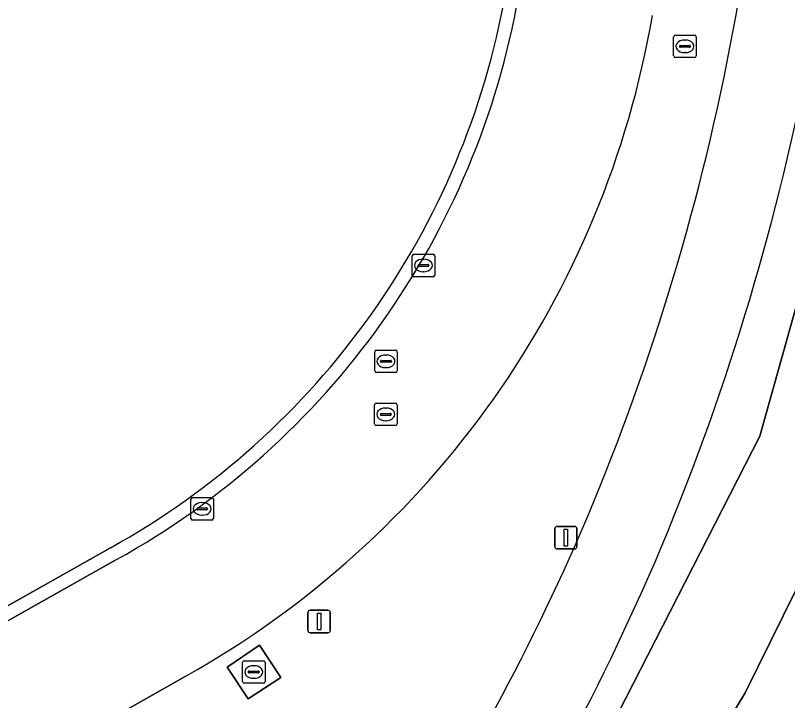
# Model space of a CAD drawing. Extents: x 154324 to 155744, y 382937 to 384188.
# Drawn here: x 155048.21 to 155082.52, y 383239.74 to 383270.19 of the extents above; entities that cross this region are included whole.
import ezdxf

# ---------------------------------------------------------------- set-up
doc = ezdxf.new("R2010")
doc.units = 0
for name, color, linetype in [('IMGEO_Berm_groen', 7, 'Continuous'), ('IMGEO_Brandkraan', 7, 'Continuous'), ('IMGEO_Fietspad_gesloten', 7, 'Continuous'), ('IMGEO_Groenvoorziening', 7, 'Continuous'), ('IMGEO_Kolk', 7, 'Continuous'), ('IMGEO_Lichtmast', 7, 'Continuous'), ('IMGEO_Rijbaan_lokaal_gesloten', 7, 'Continuous'), ('IMGEO_Rijbaan_lokaal_open', 7, 'Continuous'), ('IMGEO_Rioolput', 7, 'Continuous'), ('IMGEO_Voetpad_gesloten', 7, 'Continuous')]:
    doc.layers.add(name, color=color, linetype=linetype)

msp = doc.modelspace()

# ---------------------------------------------------------------- linework, layer by layer
at = {"layer": 'IMGEO_Berm_groen'}
for points in [[(155099.297, 383313.875), (155099.567, 383313.904), (155097.848, 383325.634), (155095.535, 383325.326), (155095.807, 383312.144), (155096.776, 383295.415), (155092.963, 383270.8), (155089.107, 383257.395), (155085.714, 383250.375), (155080.634, 383240.078), (155071.266, 383224.593), (155061.11, 383215.947), (155071.677, 383232.691), (155081.284, 383251.493), (155083.628, 383259.846), (155086.643, 383270.638), (155087.872, 383284.02), (155087.88, 383295.431), (155087.898, 383324.309), (155085.135, 383323.941), (155085.346, 383312.247), (155085.424, 383290.508)], [(155055.755, 383240.815), (155027.965, 383225.065), (154995.341, 383206.576), (154995.355, 383206.151)]]:
    msp.add_lwpolyline(points, dxfattribs=at)
for points in [[(155095.535, 383325.326), (155087.898, 383324.309), (155087.88, 383295.431), (155087.872, 383284.02), (155086.643, 383270.638), (155083.628, 383259.846), (155081.284, 383251.493), (155071.677, 383232.691), (155061.11, 383215.947), (155071.266, 383224.593), (155080.634, 383240.078), (155085.714, 383250.375), (155089.107, 383257.395), (155092.963, 383270.8), (155096.776, 383295.415), (155095.807, 383312.144)], [(155060.005, 383240.765), (155058.545, 383239.823), (155057.612, 383241.229), (155059.052, 383242.208)]]:
    msp.add_lwpolyline(points, close=True, dxfattribs=at)
for centre, radius, start, end in [((154975.719, 383289.021), 106.192, 336.47439, 0.84358), ((154975.341, 383289.049), 110.093, 336.56849, 0.75952), ((155035.364, 383277.245), 41.748, 299.2376, 350.2659), ((154969.886, 383292.782), 113.048, 315.77464, 335.90665), ((154972.785, 383290.834), 113.15, 314.62038, 336.25349)]:
    msp.add_arc(centre, radius, start, end, dxfattribs=at)
at = {"layer": 'IMGEO_Brandkraan'}
for p, q in [((155077.456, 383268.388), (155077.456, 383269.24)), ((155077.531, 383269.314), (155078.383, 383269.314)), ((155078.457, 383269.24), (155078.457, 383268.388)), ((155077.715, 383268.808), (155077.715, 383268.82)), ((155077.758, 383268.857), (155078.156, 383268.857)), ((155077.944, 383269.094), (155077.969, 383269.094)), ((155078.199, 383268.82), (155078.199, 383268.808)), ((155078.153, 383268.771), (155077.755, 383268.771)), ((155077.967, 383268.534), (155077.942, 383268.534)), ((155078.383, 383268.314), (155077.531, 383268.314))]:
    msp.add_line(p, q, dxfattribs=at)
for points in [[(155077.456, 383268.388), (155077.456, 383269.24)], [(155077.531, 383269.314), (155078.383, 383269.314)], [(155078.457, 383269.24), (155078.457, 383268.388)], [(155078.383, 383268.314), (155077.531, 383268.314)]]:
    msp.add_lwpolyline(points, dxfattribs=at)
for centre, radius, start, end in [((155077.533, 383269.238), 0.0765, 91.552, 178.448), ((155077.533, 383269.238), 0.0765, 91.552, 178.448), ((155078.381, 383269.238), 0.0765, 1.552, 88.448), ((155078.381, 383269.238), 0.0765, 1.552, 88.448), ((155077.755, 383268.817), 0.0403, 85.8775, 175.7526), ((155077.752, 383268.807), 0.0366, 178.938, 274.7102), ((155078.156, 383268.814), 0.043, 264.8664, 352.4533), ((155078.16, 383268.819), 0.0386, 1.7309, 96.639), ((155077.533, 383268.39), 0.0765, 181.552, 268.448), ((155077.533, 383268.39), 0.0765, 181.552, 268.448), ((155078.381, 383268.39), 0.0765, 271.552, 358.448), ((155078.381, 383268.39), 0.0765, 271.552, 358.448)]:
    msp.add_arc(centre, radius, start, end, dxfattribs=at)
for centre, major_axis, ratio, start_param, end_param in [((155077.943, 383268.814), (-0.387, 0.002), 0.722429, 4.712389, 7.853982), ((155077.968, 383268.814), (-0.39, 0.002), 0.717154, 1.570796, 4.712389)]:
    msp.add_ellipse(centre, major_axis=major_axis, ratio=ratio, start_param=start_param, end_param=end_param, dxfattribs=at)
at = {"layer": 'IMGEO_Fietspad_gesloten'}
for centre, radius, start, end in [((154975.719, 383289.021), 106.192, 336.47439, 0.84358), ((154975.341, 383289.049), 110.093, 336.56849, 0.75952), ((154969.886, 383292.782), 113.048, 315.77464, 335.90665), ((154972.785, 383290.834), 113.15, 314.62038, 336.25349)]:
    msp.add_arc(centre, radius, start, end, dxfattribs=at)
at = {"layer": 'IMGEO_Groenvoorziening'}
msp.add_lwpolyline([(155070.643, 383287.421), (155063.294, 383286.173), (155063.332, 383285.627), (155023.637, 383278.886), (155012.696, 383277.028), (155019.588, 383236.524), (155020.911, 383228.747), (155052.433, 383246.528)], dxfattribs=at)
msp.add_arc((155035.329, 383277.282), 35.19, 299.0814, 349.9583, dxfattribs=at)
at = {"layer": 'IMGEO_Kolk'}
for p, q in [((155065.913, 383259.575), (155066.765, 383259.575)), ((155065.838, 383258.649), (155065.838, 383259.501)), ((155066.326, 383259.355), (155066.351, 383259.355)), ((155066.839, 383259.501), (155066.839, 383258.649)), ((155066.097, 383259.069), (155066.097, 383259.081)), ((155066.535, 383259.032), (155066.137, 383259.032)), ((155066.14, 383259.118), (155066.538, 383259.118)), ((155066.581, 383259.081), (155066.581, 383259.069)), ((155066.765, 383258.575), (155065.913, 383258.575)), ((155066.349, 383258.795), (155066.324, 383258.795)), ((155056.003, 383247.832), (155056.003, 383248.684)), ((155056.078, 383248.758), (155056.93, 383248.758)), ((155056.491, 383248.538), (155056.516, 383248.538)), ((155057.004, 383248.684), (155057.004, 383247.832)), ((155056.262, 383248.252), (155056.262, 383248.264)), ((155056.7, 383248.215), (155056.302, 383248.215)), ((155056.305, 383248.301), (155056.703, 383248.301)), ((155056.746, 383248.264), (155056.746, 383248.252)), ((155056.514, 383247.978), (155056.489, 383247.978)), ((155056.93, 383247.758), (155056.078, 383247.758))]:
    msp.add_line(p, q, dxfattribs=at)
for points in [[(155065.913, 383259.575), (155066.765, 383259.575)], [(155065.838, 383258.649), (155065.838, 383259.501)], [(155066.839, 383259.501), (155066.839, 383258.649)], [(155066.765, 383258.575), (155065.913, 383258.575)], [(155056.003, 383247.832), (155056.003, 383248.684)], [(155056.078, 383248.758), (155056.93, 383248.758)], [(155057.004, 383248.684), (155057.004, 383247.832)], [(155056.93, 383247.758), (155056.078, 383247.758)]]:
    msp.add_lwpolyline(points, dxfattribs=at)
for centre, radius, start, end in [((155065.915, 383259.499), 0.0765, 91.552, 178.448), ((155065.915, 383259.499), 0.0765, 91.552, 178.448), ((155066.763, 383259.499), 0.0765, 1.552, 88.448), ((155066.763, 383259.499), 0.0765, 1.552, 88.448), ((155066.137, 383259.078), 0.0403, 85.8775, 175.7526), ((155066.134, 383259.068), 0.0366, 178.938, 274.7102), ((155066.538, 383259.075), 0.043, 264.8664, 352.4533), ((155066.542, 383259.08), 0.0386, 1.7309, 96.639), ((155065.915, 383258.651), 0.0765, 181.552, 268.448), ((155065.915, 383258.651), 0.0765, 181.552, 268.448), ((155066.763, 383258.651), 0.0765, 271.552, 358.448), ((155066.763, 383258.651), 0.0765, 271.552, 358.448), ((155056.08, 383248.682), 0.0765, 91.552, 178.448), ((155056.08, 383248.682), 0.0765, 91.552, 178.448), ((155056.928, 383248.682), 0.0765, 1.552, 88.448), ((155056.928, 383248.682), 0.0765, 1.552, 88.448), ((155056.302, 383248.261), 0.0403, 85.8775, 175.7526), ((155056.299, 383248.251), 0.0366, 178.938, 274.7102), ((155056.703, 383248.258), 0.043, 264.8664, 352.4533), ((155056.707, 383248.263), 0.0386, 1.7309, 96.639), ((155056.08, 383247.834), 0.0765, 181.552, 268.448), ((155056.08, 383247.834), 0.0765, 181.552, 268.448), ((155056.928, 383247.834), 0.0765, 271.552, 358.448), ((155056.928, 383247.834), 0.0765, 271.552, 358.448)]:
    msp.add_arc(centre, radius, start, end, dxfattribs=at)
for centre, major_axis, ratio, start_param, end_param in [((155066.325, 383259.075), (-0.387, 0.002), 0.722429, 4.712389, 7.853982), ((155066.35, 383259.075), (-0.39, 0.002), 0.717154, 1.570796, 4.712389), ((155056.49, 383248.258), (-0.387, 0.002), 0.722429, 4.712389, 7.853982), ((155056.515, 383248.258), (-0.39, 0.002), 0.717154, 1.570796, 4.712389)]:
    msp.add_ellipse(centre, major_axis=major_axis, ratio=ratio, start_param=start_param, end_param=end_param, dxfattribs=at)
at = {"layer": 'IMGEO_Lichtmast'}
for p, q in [((155072.17, 383246.579), (155072.17, 383247.379)), ((155072.17, 383247.379), (155072.17, 383246.579)), ((155072.27, 383247.479), (155073.06, 383247.479)), ((155073.06, 383247.479), (155072.27, 383247.479)), ((155073.16, 383247.379), (155073.16, 383246.579)), ((155073.16, 383246.579), (155073.16, 383247.379)), ((155073.06, 383246.479), (155072.27, 383246.479)), ((155072.27, 383246.479), (155073.06, 383246.479)), ((155061.306, 383243.752), (155062.096, 383243.752)), ((155062.096, 383243.752), (155061.306, 383243.752)), ((155061.206, 383242.852), (155061.206, 383243.652)), ((155061.206, 383243.652), (155061.206, 383242.852)), ((155062.196, 383243.652), (155062.196, 383242.852)), ((155062.196, 383242.852), (155062.196, 383243.652)), ((155062.096, 383242.752), (155061.306, 383242.752)), ((155061.306, 383242.752), (155062.096, 383242.752))]:
    msp.add_line(p, q, dxfattribs=at)
for points in [[(155072.59, 383247.354), (155072.74, 383247.354), (155072.74, 383246.604), (155072.59, 383246.604), (155072.59, 383247.354)], [(155061.626, 383243.627), (155061.776, 383243.627), (155061.776, 383242.877), (155061.626, 383242.877), (155061.626, 383243.627)]]:
    msp.add_lwpolyline(points, dxfattribs=at)
for centre, start, end in [((155072.27, 383247.379), 90, 180), ((155072.27, 383247.379), 90, 180), ((155073.06, 383247.379), 0, 90), ((155073.06, 383247.379), 360, 90), ((155072.27, 383246.579), 180, 270), ((155072.27, 383246.579), 180, 270), ((155073.06, 383246.579), 270, 0), ((155073.06, 383246.579), 270, 0), ((155061.306, 383243.652), 90, 180), ((155061.306, 383243.652), 90, 180), ((155062.096, 383243.652), 0, 90), ((155062.096, 383243.652), 360, 90), ((155061.306, 383242.852), 180, 270), ((155061.306, 383242.852), 180, 270), ((155062.096, 383242.852), 270, 0), ((155062.096, 383242.852), 270, 0)]:
    msp.add_arc(centre, 0.1, start, end, dxfattribs=at)
at = {"layer": 'IMGEO_Rijbaan_lokaal_gesloten'}
for points in [[(155052.703, 383246.003), (154986.821, 383208.849)], [(154710.177, 383044.63), (154781.163, 383085.993), (154788.616, 383090.336), (154796.646, 383095.015), (154799.353, 383096.592), (154807.406, 383100.983), (154807.99, 383101.454), (154870.558, 383136.478), (154922.655, 383165.821), (154972.989, 383194.067), (154988.643, 383202.929), (154991.288, 383204.465), (154991.527, 383204.587), (154994.571, 383206.14), (154995.341, 383206.576), (155027.965, 383225.065), (155055.755, 383240.815)]]:
    msp.add_lwpolyline(points, dxfattribs=at)
for centre, radius, start, end in [((155035.4, 383277.232), 35.702, 298.9891, 350.0662), ((155035.364, 383277.245), 41.748, 299.2376, 350.2659)]:
    msp.add_arc(centre, radius, start, end, dxfattribs=at)
at = {"layer": 'IMGEO_Rijbaan_lokaal_open'}
msp.add_lwpolyline([(155052.433, 383246.528), (155020.911, 383228.747), (154986.496, 383209.335), (154986.821, 383208.849), (155052.703, 383246.003)], dxfattribs=at)
for centre, radius, start, end in [((155035.329, 383277.282), 35.19, 299.0814, 349.9583), ((155035.4, 383277.232), 35.702, 298.9891, 350.0662)]:
    msp.add_arc(centre, radius, start, end, dxfattribs=at)
at = {"layer": 'IMGEO_Rioolput'}
for p, q in [((155064.17, 383254.388), (155064.17, 383255.24)), ((155064.245, 383255.314), (155065.097, 383255.314)), ((155064.658, 383255.094), (155064.683, 383255.094)), ((155065.171, 383255.24), (155065.171, 383254.388)), ((155064.429, 383254.808), (155064.429, 383254.82)), ((155064.867, 383254.771), (155064.469, 383254.771)), ((155064.472, 383254.857), (155064.87, 383254.857)), ((155064.913, 383254.82), (155064.913, 383254.808)), ((155064.681, 383254.534), (155064.656, 383254.534)), ((155065.097, 383254.314), (155064.245, 383254.314)), ((155064.164, 383252.031), (155064.164, 383252.883)), ((155064.239, 383252.957), (155065.091, 383252.957)), ((155064.652, 383252.737), (155064.677, 383252.737)), ((155065.165, 383252.883), (155065.165, 383252.031)), ((155064.423, 383252.451), (155064.423, 383252.463)), ((155064.861, 383252.414), (155064.463, 383252.414)), ((155064.466, 383252.5), (155064.864, 383252.5)), ((155064.907, 383252.463), (155064.907, 383252.451)), ((155064.675, 383252.177), (155064.65, 383252.177)), ((155065.091, 383251.957), (155064.239, 383251.957)), ((155058.297, 383240.583), (155058.297, 383241.435)), ((155058.372, 383241.509), (155059.224, 383241.509)), ((155059.298, 383241.435), (155059.298, 383240.583)), ((155058.556, 383241.003), (155058.556, 383241.015)), ((155058.599, 383241.052), (155058.997, 383241.052)), ((155058.785, 383241.289), (155058.81, 383241.289)), ((155059.04, 383241.015), (155059.04, 383241.003)), ((155058.994, 383240.966), (155058.596, 383240.966)), ((155058.808, 383240.729), (155058.783, 383240.729)), ((155059.224, 383240.509), (155058.372, 383240.509))]:
    msp.add_line(p, q, dxfattribs=at)
for points in [[(155064.17, 383254.388), (155064.17, 383255.24)], [(155064.245, 383255.314), (155065.097, 383255.314)], [(155065.171, 383255.24), (155065.171, 383254.388)], [(155065.097, 383254.314), (155064.245, 383254.314)], [(155064.164, 383252.031), (155064.164, 383252.883)], [(155064.239, 383252.957), (155065.091, 383252.957)], [(155065.165, 383252.883), (155065.165, 383252.031)], [(155065.091, 383251.957), (155064.239, 383251.957)], [(155058.297, 383240.583), (155058.297, 383241.435)], [(155058.372, 383241.509), (155059.224, 383241.509)], [(155059.298, 383241.435), (155059.298, 383240.583)], [(155059.224, 383240.509), (155058.372, 383240.509)]]:
    msp.add_lwpolyline(points, dxfattribs=at)
for centre, radius, start, end in [((155064.247, 383255.238), 0.0765, 91.552, 178.448), ((155064.247, 383255.238), 0.0765, 91.552, 178.448), ((155065.095, 383255.238), 0.0765, 1.552, 88.448), ((155065.095, 383255.238), 0.0765, 1.552, 88.448), ((155064.469, 383254.817), 0.0403, 85.8775, 175.7526), ((155064.466, 383254.807), 0.0366, 178.938, 274.7102), ((155064.87, 383254.814), 0.043, 264.8664, 352.4533), ((155064.874, 383254.819), 0.0386, 1.7309, 96.639), ((155064.247, 383254.39), 0.0765, 181.552, 268.448), ((155064.247, 383254.39), 0.0765, 181.552, 268.448), ((155065.095, 383254.39), 0.0765, 271.552, 358.448), ((155065.095, 383254.39), 0.0765, 271.552, 358.448), ((155064.241, 383252.881), 0.0765, 91.552, 178.448), ((155064.241, 383252.881), 0.0765, 91.552, 178.448), ((155065.089, 383252.881), 0.0765, 1.552, 88.448), ((155065.089, 383252.881), 0.0765, 1.552, 88.448), ((155064.463, 383252.46), 0.0403, 85.8775, 175.7526), ((155064.46, 383252.45), 0.0366, 178.938, 274.7102), ((155064.864, 383252.457), 0.043, 264.8664, 352.4533), ((155064.868, 383252.462), 0.0386, 1.7309, 96.639), ((155064.241, 383252.033), 0.0765, 181.552, 268.448), ((155064.241, 383252.033), 0.0765, 181.552, 268.448), ((155065.089, 383252.033), 0.0765, 271.552, 358.448), ((155065.089, 383252.033), 0.0765, 271.552, 358.448), ((155058.374, 383241.433), 0.0765, 91.552, 178.448), ((155058.374, 383241.433), 0.0765, 91.552, 178.448), ((155059.222, 383241.433), 0.0765, 1.552, 88.448), ((155059.222, 383241.433), 0.0765, 1.552, 88.448), ((155058.596, 383241.012), 0.0403, 85.8775, 175.7526), ((155058.593, 383241.002), 0.0366, 178.938, 274.7102), ((155058.997, 383241.009), 0.043, 264.8664, 352.4533), ((155059.001, 383241.014), 0.0386, 1.7309, 96.639), ((155058.374, 383240.585), 0.0765, 181.552, 268.448), ((155058.374, 383240.585), 0.0765, 181.552, 268.448), ((155059.222, 383240.585), 0.0765, 271.552, 358.448), ((155059.222, 383240.585), 0.0765, 271.552, 358.448)]:
    msp.add_arc(centre, radius, start, end, dxfattribs=at)
for centre, major_axis, ratio, start_param, end_param in [((155064.657, 383254.814), (-0.387, 0.002), 0.722429, 4.712389, 7.853982), ((155064.682, 383254.814), (-0.39, 0.002), 0.717154, 1.570796, 4.712389), ((155064.651, 383252.457), (-0.387, 0.002), 0.722429, 4.712389, 7.853982), ((155064.676, 383252.457), (-0.39, 0.002), 0.717154, 1.570796, 4.712389), ((155058.784, 383241.009), (-0.387, 0.002), 0.722429, 4.712389, 7.853982), ((155058.809, 383241.009), (-0.39, 0.002), 0.717154, 1.570796, 4.712389)]:
    msp.add_ellipse(centre, major_axis=major_axis, ratio=ratio, start_param=start_param, end_param=end_param, dxfattribs=at)
at = {"layer": 'IMGEO_Voetpad_gesloten'}
msp.add_lwpolyline([(155060.005, 383240.765), (155059.052, 383242.208), (155057.612, 383241.229), (155058.545, 383239.823)], close=True, dxfattribs=at)

doc.saveas('drawing.dxf')
